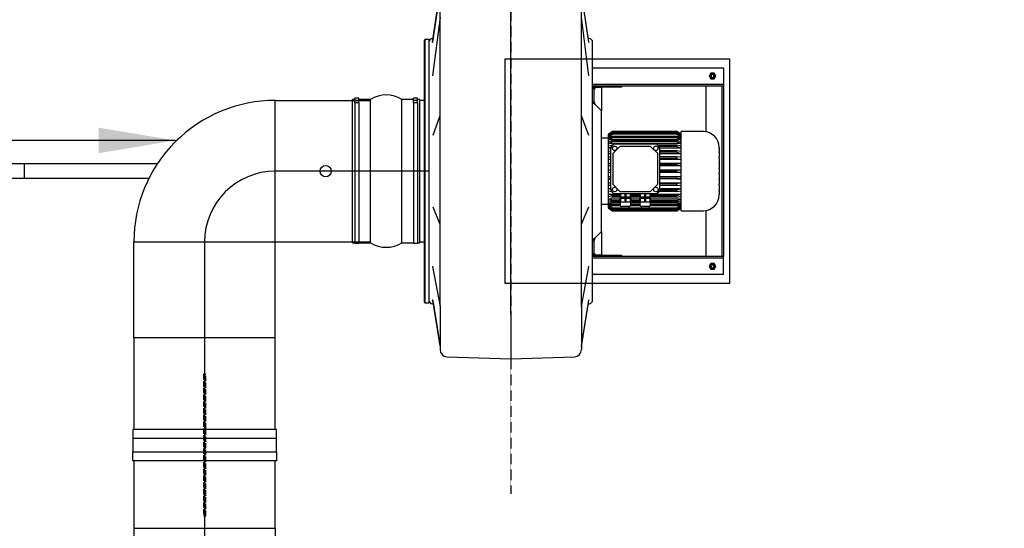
# Model space of a CAD drawing. Header units: metres. Extents: x -270273 to 328371, y -146885 to 591473.
# Tile 337 of 473: x 17587 to 19781, y 434337 to 435469. Entities that reach past the tile are written whole.
import ezdxf
from ezdxf import colors
from ezdxf.entities.mleader import LeaderData, LeaderLine
from ezdxf.math import Vec2, Vec3

# ---------------------------------------------------------------- set-up
doc = ezdxf.new("R2010")
doc.units = ezdxf.units.M
doc.linetypes.add('ACAD_ISO02W100', pattern=[15, 12, -3])
doc.linetypes.add('STIPPELFIJN', pattern=[0.375, 0.25, -0.125])
doc.layers.get('0').update_dxf_attribs({"color": 151})
for name, color, linetype in [('B-XX-GR-KRUIDEN-G', 98, 'Continuous'), ('Iv-Hatch', 253, 'Continuous'), ('Iv-Lines 018', 1, 'Continuous'), ('Iv-status-nieuw', 170, 'Continuous'), ('Iv-Text 025', 3, 'Continuous'), ('Iv-Text 025 @ 100', 3, 'Continuous'), ('Rahmen', 7, 'Continuous')]:
    doc.layers.add(name, color=color, linetype=linetype)
doc.styles.add('Iv-M 018', font='iv-font.shx', dxfattribs={"height": 1.8})
doc.styles.get("Standard").update_dxf_attribs({"font": 'iv-font.shx'})

# ---------------------------------------------------------------- blocks, each defined once
blk = doc.blocks.new('_Dot')
at = {"color": 0, "linetype": 'ByBlock', "lineweight": -2}
blk.add_line((-0.5, 0), (-1, 0), dxfattribs=at)
at = {"color": 0, "linetype": 'ByBlock', "const_width": 0.5}
blk.add_lwpolyline([(-0.25, 0, 1), (0.25, 0, 1)], format="xyb", close=True, dxfattribs=at)
blk = doc.blocks.new('Ventilator 1')
for p, q in [((-436.5, -956.1), (-436.5, -664.1)), ((-436.5, -664.1), (-434.5, -664.1)), ((-434.5, -664.1), (-404.5, -664.1)), ((-404.5, -664.1), (-400.5, -664.1)), ((-400.5, -956.1), (-400.5, -664.1)), ((-400.5, -664.1), (-398.5, -664.1)), ((-398.5, -664.1), (-396.5, -664.1)), ((-396.5, -891.9), (-396.5, -664.1)), ((-396.5, -664.1), (-16.5, -664.1)), ((-396.5, -666.1), (-396.5, -664.1)), ((-396.5, -668.1), (-16.5, -668.1)), ((-259, -674.1), (-259.3, -674.1)), ((-258.8, -674.1), (-259, -674.1)), ((-258.8, -674.1), (-256.3, -674.1)), ((-255.6, -674.1), (-256.3, -674.1)), ((-255.6, -674.1), (-250.5, -674.1)), ((-248.7, -674.1), (-250.5, -674.1)), ((-248.7, -674.1), (-238.2, -674.1)), ((-235.7, -674.1), (-238.2, -674.1)), ((-235.7, -674.1), (-225.9, -674.1)), ((-224.1, -674.1), (-225.9, -674.1)), ((-224.1, -674.1), (-213.5, -674.1)), ((-211.8, -674.1), (-213.5, -674.1)), ((-211.8, -674.1), (-201.2, -674.1)), ((-199.5, -674.1), (-201.2, -674.1)), ((-199.5, -674.1), (-188.9, -674.1)), ((-187.1, -674.1), (-188.9, -674.1)), ((-187.1, -674.1), (-177.3, -674.1)), ((-174.8, -674.1), (-177.3, -674.1)), ((-174.8, -674.1), (-164.3, -674.1)), ((-162.5, -674.1), (-164.3, -674.1)), ((-162.5, -674.1), (-157.4, -674.1)), ((-156.7, -674.1), (-157.4, -674.1)), ((-156.7, -674.1), (-154.2, -674.1)), ((-154, -674.1), (-154.2, -674.1)), ((-154, -674.1), (-153.7, -674.1)), ((-14.5, -664.1), (-16.5, -664.1)), ((-16.5, -664.1), (-16.5, -891.9)), ((-16.5, -664.1), (-16.5, -666.1)), ((-12.5, -664.1), (-14.5, -664.1)), ((-8.5, -664.1), (-12.5, -664.1)), ((-12.5, -664.1), (-12.5, -956.1)), ((21.5, -664.1), (-8.5, -664.1)), ((23.5, -664.1), (21.5, -664.1)), ((23.5, -664.1), (23.5, -956.1)), ((-418.5, -681.6), (-425, -685.3)), ((-425, -685.3), (-425, -692.8)), ((-425, -692.8), (-418.5, -696.6)), ((-412, -685.3), (-418.5, -681.6)), ((-418.5, -696.6), (-412, -692.8)), ((-412, -692.8), (-412, -685.3)), ((5.5, -681.6), (-1, -685.3)), ((-1, -685.3), (-1, -692.8)), ((-1, -692.8), (5.5, -696.6)), ((12, -685.3), (5.5, -681.6)), ((5.5, -696.6), (12, -692.8)), ((12, -692.8), (12, -685.3)), ((-396.5, -704.1), (-294.1, -704.1)), ((-294.5, -709.3), (-294.5, -759.1)), ((-118.9, -704.1), (-16.5, -704.1)), ((-118.5, -759.1), (-118.5, -709.3)), ((-118.5, -759.1), (-294.5, -759.1)), ((-294.5, -768.2), (-289.2, -759.1)), ((-289.2, -759.1), (-294.5, -768.2)), ((-288.4, -759.1), (-293.5, -768.2)), ((-292.8, -768.2), (-287.4, -759.1)), ((-285.1, -759.1), (-289.8, -768.2)), ((-289.2, -759.1), (-289.2, -760.5)), ((-288.6, -768.2), (-283.2, -759.1)), ((-287.4, -759.1), (-287.4, -763.6)), ((-279.5, -759.1), (-283.6, -768.2)), ((-283.2, -759.1), (-283.2, -767.5)), ((-281.8, -768.2), (-276.7, -759.1)), ((-276.7, -759.1), (-276.7, -921)), ((-271.6, -759.1), (-275, -768.2)), ((-272.8, -768.2), (-268.1, -759.1)), ((-268.1, -759.1), (-268.1, -921)), ((-261.8, -759.1), (-264.4, -768.2)), ((-261.7, -768.2), (-257.5, -759.1)), ((-257.5, -759.1), (-257.5, -806.3)), ((-250.2, -759.1), (-252, -768.2)), ((-249, -768.2), (-245.4, -759.1)), ((-245.4, -759.1), (-245.4, -806.1)), ((-237.4, -759.1), (-238.2, -768.2)), ((-234.9, -768.2), (-232.2, -759.1)), ((-232.2, -759.1), (-232.2, -806.1)), ((-223.6, -759.1), (-223.5, -768.2)), ((-223.6, -806.1), (-223.6, -759.1)), ((-220, -768.2), (-218.1, -759.1)), ((-218.1, -759.1), (-218.1, -806.1)), ((-209.3, -759.1), (-208.3, -768.2)), ((-209.3, -806.1), (-209.3, -759.1)), ((-204.7, -768.2), (-203.7, -759.1)), ((-203.7, -759.1), (-203.7, -806.1)), ((-194.9, -759.1), (-193, -768.2)), ((-194.9, -806.1), (-194.9, -759.1)), ((-189.5, -768.2), (-189.4, -759.1)), ((-189.4, -759.1), (-189.4, -806.1)), ((-180.8, -759.1), (-178.1, -768.2)), ((-180.8, -806.1), (-180.8, -759.1)), ((-174.8, -768.2), (-175.6, -759.1)), ((-167.6, -759.1), (-164, -768.2)), ((-167.6, -806.1), (-167.6, -759.1)), ((-161, -768.2), (-162.8, -759.1)), ((-155.5, -827.1), (-155.5, -759.1)), ((-155.5, -759.1), (-151.3, -768.2)), ((-148.6, -768.2), (-151.2, -759.1)), ((-145, -827.1), (-145, -759.1)), ((-145, -759.1), (-140.2, -768.2)), ((-138, -768.2), (-141.4, -759.1)), ((-136.3, -827.1), (-136.3, -759.1)), ((-136.3, -759.1), (-131.2, -768.2)), ((-129.4, -768.2), (-133.5, -759.1)), ((-129.8, -767.5), (-129.8, -759.1)), ((-129.8, -759.1), (-124.4, -768.2)), ((-123.2, -768.2), (-127.9, -759.1)), ((-125.6, -763.6), (-125.6, -759.1)), ((-125.6, -759.1), (-120.2, -768.2)), ((-119.6, -768.2), (-124.6, -759.1)), ((-123.8, -760.5), (-123.8, -759.1)), ((-123.8, -759.1), (-118.5, -768.2)), ((-118.5, -768.2), (-123.8, -759.1)), ((-294.5, -768.2), (-294.5, -911.9)), ((-294.5, -768.2), (-294.5, -768.2)), ((-294.5, -768.2), (-294.5, -911.9)), ((-293.5, -768.2), (-293.5, -911.9)), ((-292.8, -768.2), (-293.5, -768.2)), ((-292.8, -768.2), (-292.8, -911.9)), ((-289.8, -768.2), (-289.8, -911.9)), ((-288.6, -768.2), (-289.8, -768.2)), ((-288.6, -768.2), (-288.6, -911.9)), ((-283.6, -768.2), (-283.6, -911.9)), ((-281.8, -768.2), (-283.6, -768.2)), ((-281.8, -768.2), (-281.8, -911.9)), ((-275, -768.2), (-275, -911.9)), ((-272.8, -768.2), (-275, -768.2)), ((-272.8, -768.2), (-272.8, -911.9)), ((-264.4, -768.2), (-264.4, -810.6)), ((-261.7, -768.2), (-264.4, -768.2)), ((-261.7, -768.2), (-261.7, -808)), ((-252, -768.2), (-252, -806.1)), ((-249, -768.2), (-252, -768.2)), ((-249, -768.2), (-249, -806.1)), ((-238.2, -768.2), (-238.2, -806.1)), ((-234.9, -768.2), (-238.2, -768.2)), ((-234.9, -768.2), (-234.9, -806.1)), ((-223.5, -768.2), (-223.5, -806.1)), ((-220, -768.2), (-223.5, -768.2)), ((-220, -768.2), (-220, -806.1)), ((-208.3, -768.2), (-208.3, -806.1)), ((-204.7, -768.2), (-208.3, -768.2)), ((-204.7, -768.2), (-204.7, -806.1)), ((-193, -768.2), (-193, -806.1)), ((-189.5, -768.2), (-193, -768.2)), ((-189.5, -768.2), (-189.5, -806.1)), ((-178.1, -768.2), (-178.1, -806.1)), ((-174.8, -768.2), (-178.1, -768.2)), ((-174.8, -768.2), (-174.8, -806.1)), ((-164, -768.2), (-164, -806.7)), ((-161, -768.2), (-164, -768.2)), ((-161, -768.2), (-161, -808.2)), ((-151.3, -768.2), (-151.3, -827.1)), ((-148.6, -768.2), (-151.3, -768.2)), ((-148.6, -768.2), (-148.6, -827.1)), ((-140.2, -768.2), (-140.2, -827.1)), ((-138, -768.2), (-140.2, -768.2)), ((-138, -768.2), (-138, -827.1)), ((-131.2, -768.2), (-131.2, -827.2)), ((-129.4, -768.2), (-131.2, -768.2)), ((-129.4, -768.2), (-129.4, -828.1)), ((-124.4, -768.2), (-124.4, -911.9)), ((-123.2, -768.2), (-124.4, -768.2)), ((-123.2, -768.2), (-123.2, -911.9)), ((-120.2, -768.2), (-120.2, -911.9)), ((-119.6, -768.2), (-120.2, -768.2)), ((-119.6, -768.2), (-119.6, -911.9)), ((-118.5, -768.2), (-118.5, -911.9)), ((-118.5, -768.2), (-118.5, -768.2)), ((-118.5, -911.9), (-118.5, -768.2)), ((-245.8, -811.1), (-261.5, -826.8)), ((-167.5, -806.1), (-255.5, -806.1)), ((-177.2, -811.1), (-245.8, -811.1)), ((-161.5, -826.8), (-177.2, -811.1)), ((-266.5, -817.1), (-266.5, -905.1)), ((-261.5, -826.8), (-261.5, -895.4)), ((-161.5, -895.4), (-161.5, -826.8)), ((-156.5, -905.1), (-156.5, -817.1)), ((-156.5, -827.1), (-149.3, -827.1)), ((-149.3, -827.9), (-156.5, -827.9)), ((-149.3, -827.9), (-149.3, -827.1)), ((-145.6, -827.1), (-149.3, -827.1)), ((-149.3, -833.1), (-149.3, -827.9)), ((-149.3, -838.3), (-149.3, -833.1)), ((-145.6, -827.9), (-145.6, -827.1)), ((-145.6, -827.1), (-138.4, -827.1)), ((-138.4, -827.9), (-145.6, -827.9)), ((-145.6, -827.9), (-145.6, -833.1)), ((-145.6, -833.1), (-145.6, -838.3)), ((-138.4, -827.9), (-138.4, -827.1)), ((-132.3, -827.1), (-138.4, -827.1)), ((-138.4, -833.1), (-138.4, -827.9)), ((-138.4, -838.3), (-138.4, -833.1)), ((-127.5, -831.9), (-127.5, -846.3)), ((-156.5, -838.3), (-149.3, -838.3)), ((-149.3, -839.9), (-156.5, -839.9)), ((-156.5, -850.3), (-149.3, -850.3)), ((-149.3, -851.1), (-156.5, -851.1)), ((-155.5, -871.1), (-155.5, -851.1)), ((-151.3, -851.1), (-151.3, -871.1)), ((-149.3, -839.9), (-149.3, -838.3)), ((-149.3, -845.1), (-149.3, -839.9)), ((-149.3, -850.3), (-149.3, -845.1)), ((-149.3, -851.1), (-149.3, -850.3)), ((-149.3, -851.1), (-145.6, -851.1)), ((-148.6, -851.1), (-148.6, -871.1)), ((-145.6, -839.9), (-145.6, -838.3)), ((-145.6, -838.3), (-138.4, -838.3)), ((-138.4, -839.9), (-145.6, -839.9)), ((-145.6, -839.9), (-145.6, -845.1)), ((-145.6, -845.1), (-145.6, -850.3)), ((-145.6, -851.1), (-145.6, -850.3)), ((-145.6, -850.3), (-138.4, -850.3)), ((-138.4, -851.1), (-145.6, -851.1)), ((-145, -871.1), (-145, -851.1)), ((-140.2, -851.1), (-140.2, -871.1)), ((-138.4, -839.9), (-138.4, -838.3)), ((-138.4, -845.1), (-138.4, -839.9)), ((-138.4, -850.3), (-138.4, -845.1)), ((-138.4, -851.1), (-138.4, -850.3)), ((-138.4, -851.1), (-132.3, -851.1)), ((-138, -851.1), (-138, -871.1)), ((-136.3, -871.1), (-136.3, -851.1)), ((-131.2, -851), (-131.2, -871.2)), ((-129.4, -850.1), (-129.4, -872.1)), ((-156.5, -871.1), (-149.3, -871.1)), ((-149.3, -871.9), (-156.5, -871.9)), ((-149.3, -871.9), (-149.3, -871.1)), ((-145.6, -871.1), (-149.3, -871.1)), ((-149.3, -877.1), (-149.3, -871.9)), ((-149.3, -882.3), (-149.3, -877.1)), ((-145.6, -871.9), (-145.6, -871.1)), ((-145.6, -871.1), (-138.4, -871.1)), ((-138.4, -871.9), (-145.6, -871.9)), ((-145.6, -871.9), (-145.6, -877.1)), ((-145.6, -877.1), (-145.6, -882.3)), ((-138.4, -871.9), (-138.4, -871.1)), ((-132.3, -871.1), (-138.4, -871.1)), ((-138.4, -877.1), (-138.4, -871.9)), ((-138.4, -882.3), (-138.4, -877.1)), ((-127.5, -875.9), (-127.5, -890.3)), ((-396.5, -891.9), (-393.5, -891.9)), ((-396.5, -950.1), (-396.5, -891.9)), ((-393.5, -891.9), (-393.5, -950.1)), ((-261.5, -895.4), (-245.8, -911.1)), ((-177.2, -911.1), (-161.5, -895.4)), ((-156.5, -882.3), (-149.3, -882.3)), ((-149.3, -883.9), (-156.5, -883.9)), ((-156.5, -894.3), (-149.3, -894.3)), ((-149.3, -895.1), (-156.5, -895.1)), ((-155.5, -921), (-155.5, -895.1)), ((-151.3, -895.1), (-151.3, -911.9)), ((-149.3, -883.9), (-149.3, -882.3)), ((-149.3, -889.1), (-149.3, -883.9)), ((-149.3, -894.3), (-149.3, -889.1)), ((-149.3, -895.1), (-149.3, -894.3)), ((-149.3, -895.1), (-145.6, -895.1)), ((-148.6, -895.1), (-148.6, -911.9)), ((-145.6, -883.9), (-145.6, -882.3)), ((-145.6, -882.3), (-138.4, -882.3)), ((-138.4, -883.9), (-145.6, -883.9)), ((-145.6, -883.9), (-145.6, -889.1)), ((-145.6, -889.1), (-145.6, -894.3)), ((-145.6, -895.1), (-145.6, -894.3)), ((-145.6, -894.3), (-138.4, -894.3)), ((-138.4, -895.1), (-145.6, -895.1)), ((-145, -921), (-145, -895.1)), ((-140.2, -895.1), (-140.2, -911.9)), ((-138.4, -883.9), (-138.4, -882.3)), ((-138.4, -889.1), (-138.4, -883.9)), ((-138.4, -894.3), (-138.4, -889.1)), ((-138.4, -895.1), (-138.4, -894.3)), ((-138.4, -895.1), (-132.3, -895.1)), ((-138, -895.1), (-138, -911.9)), ((-136.3, -921), (-136.3, -895.1)), ((-131.2, -895), (-131.2, -911.9)), ((-129.4, -894.1), (-129.4, -911.9)), ((-19.5, -891.9), (-16.5, -891.9)), ((-19.5, -950.1), (-19.5, -891.9)), ((-16.5, -891.9), (-16.5, -950.1)), ((-289.2, -921), (-294.5, -911.9)), ((-294.5, -911.9), (-294.5, -911.9)), ((-294.5, -911.9), (-289.2, -921)), ((-293.5, -911.9), (-288.4, -921)), ((-293.5, -911.9), (-292.8, -911.9)), ((-287.4, -921), (-292.8, -911.9)), ((-289.8, -911.9), (-285.1, -921)), ((-289.8, -911.9), (-288.6, -911.9)), ((-289.2, -919.6), (-289.2, -921)), ((-288.4, -921), (-289.2, -921)), ((-289.2, -921), (-289.2, -921)), ((-283.2, -921), (-288.6, -911.9)), ((-287.4, -921), (-288.4, -921)), ((-287.4, -916.5), (-287.4, -921)), ((-285.1, -921), (-287.4, -921)), ((-283.2, -921), (-285.1, -921)), ((-283.6, -911.9), (-279.5, -921)), ((-283.6, -911.9), (-281.8, -911.9)), ((-283.2, -912.7), (-283.2, -921)), ((-279.5, -921), (-283.2, -921)), ((-276.7, -921), (-281.8, -911.9)), ((-280, -921), (-280, -936.1)), ((-276.7, -921), (-279.5, -921)), ((-271.6, -921), (-276.7, -921)), ((-275, -911.9), (-271.6, -921)), ((-275, -911.9), (-272.8, -911.9)), ((-268.1, -921), (-272.8, -911.9)), ((-268.1, -921), (-271.6, -921)), ((-261.8, -921), (-268.1, -921)), ((-264.4, -911.6), (-264.4, -911.9)), ((-264.4, -911.9), (-261.8, -921)), ((-264.4, -911.9), (-264.1, -911.9)), ((-257.5, -921), (-261.8, -921)), ((-257.5, -921), (-260.4, -914.8)), ((-257.5, -915.9), (-257.5, -921)), ((-250.2, -921), (-257.5, -921)), ((-255.5, -916.1), (-167.5, -916.1)), ((-251.2, -916.1), (-250.2, -921)), ((-245.4, -921), (-250.2, -921)), ((-245.4, -921), (-247.3, -916.1)), ((-245.8, -911.1), (-177.2, -911.1)), ((-245.4, -916.1), (-245.4, -921)), ((-237.4, -921), (-245.4, -921)), ((-237.9, -916.1), (-237.4, -921)), ((-232.2, -921), (-237.4, -921)), ((-232.2, -921), (-233.7, -916.1)), ((-232.2, -916.1), (-232.2, -921)), ((-223.6, -921), (-232.2, -921)), ((-223.6, -921), (-223.6, -916.1)), ((-223.6, -916.1), (-223.6, -921)), ((-218.1, -921), (-223.6, -921)), ((-218.1, -921), (-219.2, -916.1)), ((-218.1, -916.1), (-218.1, -921)), ((-209.3, -921), (-218.1, -921)), ((-209.3, -921), (-209.3, -916.1)), ((-208.7, -916.1), (-209.3, -921)), ((-203.7, -921), (-209.3, -921)), ((-203.7, -921), (-204.3, -916.1)), ((-203.7, -916.1), (-203.7, -921)), ((-194.9, -921), (-203.7, -921)), ((-194.9, -921), (-194.9, -916.1)), ((-193.8, -916.1), (-194.9, -921)), ((-189.4, -921), (-194.9, -921)), ((-189.4, -921), (-189.5, -916.1)), ((-189.4, -916.1), (-189.4, -921)), ((-180.8, -921), (-189.4, -921)), ((-180.8, -921), (-180.8, -916.1)), ((-179.3, -916.1), (-180.8, -921)), ((-175.6, -921), (-180.8, -921)), ((-175.6, -921), (-175.2, -916.1)), ((-167.6, -921), (-175.6, -921)), ((-165.5, -915.7), (-167.6, -921)), ((-167.6, -921), (-167.6, -916.1)), ((-162.8, -921), (-167.6, -921)), ((-162.8, -921), (-161.4, -914)), ((-155.5, -921), (-162.8, -921)), ((-151.3, -911.9), (-155.5, -921)), ((-151.2, -921), (-155.5, -921)), ((-151.3, -911.9), (-148.6, -911.9)), ((-151.2, -921), (-148.6, -911.9)), ((-145, -921), (-151.2, -921)), ((-140.2, -911.9), (-145, -921)), ((-141.4, -921), (-145, -921)), ((-141.4, -921), (-138, -911.9)), ((-136.3, -921), (-141.4, -921)), ((-140.2, -911.9), (-138, -911.9)), ((-131.2, -911.9), (-136.3, -921)), ((-133.5, -921), (-136.3, -921)), ((-133.5, -921), (-129.4, -911.9)), ((-129.8, -921), (-133.5, -921)), ((-133, -936.1), (-133, -921)), ((-131.2, -911.9), (-129.4, -911.9)), ((-124.4, -911.9), (-129.8, -921)), ((-129.8, -921), (-129.8, -912.7)), ((-127.9, -921), (-129.8, -921)), ((-127.9, -921), (-123.2, -911.9)), ((-125.6, -921), (-127.9, -921)), ((-120.2, -911.9), (-125.6, -921)), ((-125.6, -921), (-125.6, -916.5)), ((-124.6, -921), (-125.6, -921)), ((-124.6, -921), (-119.6, -911.9)), ((-123.8, -921), (-124.6, -921)), ((-124.4, -911.9), (-123.2, -911.9)), ((-118.5, -911.9), (-123.8, -921)), ((-123.8, -921), (-118.5, -911.9)), ((-123.8, -921), (-123.8, -919.6)), ((-123.8, -921), (-123.8, -921)), ((-120.2, -911.9), (-119.6, -911.9)), ((-118.5, -911.9), (-118.5, -911.9)), ((-393.5, -936.1), (-340.7, -936.1)), ((-393.5, -950.1), (-393.5, -936.1)), ((-340.7, -936.1), (-354.7, -950.1)), ((-72.3, -936.1), (-340.7, -936.1)), ((-58.3, -950.1), (-72.3, -936.1)), ((-72.3, -936.1), (-19.5, -936.1)), ((-19.5, -936.1), (-19.5, -950.1)), ((-494.5, -964.5), (-606.6, -981.1)), ((-493.9, -964.5), (-604.9, -981.1)), ((-418.5, -964.4), (-549.6, -981.1)), ((-501.5, -964.1), (-501.5, -965.5)), ((-369.6, -956.1), (-493.5, -956.1)), ((-396.5, -956.1), (-396.5, -950.1)), ((-396.5, -950.1), (-395, -950.1)), ((-395, -950.1), (-393.5, -950.1)), ((-390.5, -950.1), (-393.5, -950.1)), ((-390.5, -953.1), (-390.5, -950.1)), ((-390.5, -953.1), (-361.8, -953.1)), ((-390.5, -954.6), (-390.5, -953.1)), ((-390.5, -956.1), (-390.5, -954.6)), ((-361.8, -956.1), (-369.6, -956.1)), ((-361.8, -953.1), (-361.8, -956.1)), ((-357.6, -956.1), (-361.8, -956.1)), ((-55.4, -956.1), (-357.6, -956.1)), ((-286, -964.6), (-329.6, -980.8)), ((-88.7, -980.8), (-126.9, -964.7)), ((-51.2, -956.1), (-55.4, -956.1)), ((-51.2, -953.1), (-22.5, -953.1)), ((-51.2, -953.1), (-51.2, -956.1)), ((-43.4, -956.1), (-51.2, -956.1)), ((80.5, -956.1), (-43.4, -956.1)), ((-22.5, -953.1), (-22.5, -950.1)), ((-19.5, -950.1), (-22.5, -950.1)), ((-22.5, -954.6), (-22.5, -953.1)), ((-22.5, -956.1), (-22.5, -954.6)), ((-18, -950.1), (-19.5, -950.1)), ((-16.5, -950.1), (-18, -950.1)), ((-16.5, -950.1), (-16.5, -956.1)), ((95.1, -981), (5.5, -964.5)), ((182.4, -981), (80.8, -964.5)), ((184.2, -981), (81.6, -964.5)), ((88.5, -965.7), (88.5, -964.1)), ((93, -981.1), (-570.4, -981.1)), ((93, -981.1), (190.7, -981.1)), ((211.5, -1138.6), (206.5, -996.5)), ((111.6, -1138.6), (-595.7, -1138.6)), ((111.6, -1138.6), (211.5, -1138.6)), ((206.5, -1280.7), (211.5, -1138.6)), ((-606.6, -1296.1), (-494.5, -1312.7)), ((-493.9, -1312.7), (-604.9, -1296.1)), ((93, -1296.1), (-570.4, -1296.1)), ((-549.6, -1296.1), (-418.5, -1312.8)), ((-501.5, -1311.7), (-501.5, -1313.1)), ((-329.6, -1296.3), (-286, -1312.6)), ((-126.9, -1312.5), (-88.7, -1296.4)), ((5.5, -1312.7), (95.1, -1296.2)), ((182.4, -1296.1), (80.8, -1312.6)), ((81.6, -1312.6), (184.2, -1296.1)), ((88.5, -1313.1), (88.5, -1311.5)), ((93, -1296.1), (190.7, -1296.1)), ((-499.5, -1321.1), (86.5, -1321.1)), ((-499.5, -1321.1), (-499.5, -1330.1)), ((-499.5, -1330.1), (86.5, -1330.1)), ((-499.5, -1330.1), (-498.5, -1331.1)), ((85.5, -1331.1), (-498.5, -1331.1)), ((-364, -1331.1), (-364, -1341.1)), ((-49, -1341.1), (-49, -1331.1)), ((85.5, -1331.1), (86.5, -1330.1)), ((86.5, -1330.1), (86.5, -1321.1)), ((-363.5, -1346.1), (-368.7, -1346.1)), ((-368.7, -1346.1), (-368.7, -1355.1)), ((-363.5, -1355.1), (-368.7, -1355.1)), ((-47, -1341.1), (-366, -1341.1)), ((-366, -1341.1), (-366, -1346.1)), ((-366, -1355.1), (-366, -1381.1)), ((-358.6, -1346.1), (-363.5, -1346.1)), ((-363.5, -1346.1), (-363.5, -1355.1)), ((-358.6, -1355.1), (-363.5, -1355.1)), ((-358.6, -1346.1), (-46, -1346.1)), ((-358.6, -1346.1), (-358.6, -1355.1)), ((-358.6, -1355.1), (-46, -1355.1)), ((-47, -1346.1), (-47, -1341.1)), ((-47, -1381.1), (-47, -1355.1)), ((-46, -1355.1), (-46, -1346.1)), ((-47, -1381.1), (-366, -1381.1)), ((-47, -1451.1), (-366, -1451.1)), ((-366, -1451.1), (-366, -1477.1)), ((-47, -1477.1), (-47, -1451.1)), ((-363.5, -1477.1), (-368.7, -1477.1)), ((-368.7, -1477.1), (-368.7, -1486.1)), ((-363.5, -1486.1), (-368.7, -1486.1)), ((-366, -1486.1), (-366, -1491.1)), ((-47, -1491.1), (-366, -1491.1)), ((-358.6, -1477.1), (-363.5, -1477.1)), ((-363.5, -1477.1), (-363.5, -1486.1)), ((-358.6, -1486.1), (-363.5, -1486.1)), ((-358.6, -1477.1), (-46, -1477.1)), ((-358.6, -1477.1), (-358.6, -1486.1)), ((-358.6, -1486.1), (-46, -1486.1)), ((-47, -1491.1), (-47, -1486.1)), ((-46, -1486.1), (-46, -1477.1))]:
    blk.add_line(p, q)
for centre, radius in [((-418.5, -689.1), 5.75), ((-418.5, -689.1), 4), ((5.5, -689.1), 5.75), ((5.5, -689.1), 4), ((-257.3, -815.3), 5), ((-165.7, -815.3), 5), ((-257.3, -906.9), 5), ((-165.7, -906.9), 5)]:
    blk.add_circle(centre, radius)
for centre, radius, start, end in [((-259.3, -709.3), 35.2, 90, 180), ((-153.7, -709.3), 35.2, 0, 90), ((-418.5, -689.1), 3.23, 255, 195), ((5.5, -689.1), 3.23, 255, 195), ((-255.5, -817.1), 11, 90, 180), ((-167.5, -817.1), 11, 0, 90), ((-132.3, -831.9), 4.8, 0, 90), ((-132.3, -846.3), 4.8, 270, 0), ((-132.3, -875.9), 4.8, 0, 90), ((-132.3, -890.3), 4.8, 270, 360), ((-255.5, -905.1), 11, 180, 270), ((-167.5, -905.1), 11, 270, 360), ((-493.5, -964.1), 8, 90, 180), ((-390.5, -950.1), 6, 180, 270), ((-390.5, -950.1), 3, 180, 270), ((-361.9, -944.9), 8.19, 271.121, 296.8021), ((-362.2, -950.8), 5.3, 274.5757, 318.3003), ((-382.5, -930.5), 34, 315.5529, 324.8558), ((-371, -926.9), 28.4, 296.8065, 305.1388), ((-30.5, -930.5), 34, 215.1442, 224.4471), ((-42, -926.9), 28.4, 234.8612, 243.1935), ((-51.1, -944.9), 8.19, 243.1979, 268.879), ((-50.8, -950.8), 5.3, 221.6997, 265.4243), ((-22.5, -950.1), 3, 270, 0), ((-22.5, -950.1), 6, 270, 0), ((4.8, -967.5), 3.08, 78.4495, 83.9014), ((80.5, -964.1), 8, 0, 90), ((190.7, -997), 15.9, 1.8712, 89.9778), ((190.7, -1280.2), 15.9, 270.0222, 358.1288), ((-493.5, -1313.1), 8, 180, 270), ((4.8, -1309.6), 3.08, 276.0986, 281.5505), ((80.5, -1313.1), 8, 270, 0), ((-309.8, -1416.1), 66.3, 148.1092, 211.8908), ((-103.3, -1416.1), 66.3, 328.1092, 31.8908)]:
    blk.add_arc(centre, radius, start, end)
for centre, major_axis, start_param, end_param in [((-105.2, -977.1), (-16.8, 3.9), 3.34485, 3.361572), ((-105.2, -1300.1), (-16.8, -3.9), -3.361572, -3.34485)]:
    blk.add_ellipse(centre, major_axis=major_axis, ratio=0.038451, start_param=start_param, end_param=end_param)
for points, knots in [([(-492.9, -963.6), (-492.9, -963.6), (-492.9, -963.7), (-493.1, -963.9), (-493.8, -964.3), (-494.5, -964.6), (-494.9, -964.5), (-494.9, -964.5)], [0.4366235, 0.4366235, 0.4366235, 0.4366235, 0.5233652, 0.6510126, 0.7964336, 0.9840275, 1, 1, 1, 1]), ([(-418.6, -964.4), (-418.5, -964.4), (-418.4, -964.4), (-418.5, -964.4), (-418.5, -964.4)], [0.6569115, 0.6569115, 0.6569115, 0.6569115, 0.9483075, 1, 1, 1, 1]), ([(81.6, -964.5), (81.6, -964.5), (81.2, -964.5), (80.6, -964.2), (80.1, -963.9), (79.9, -963.7), (79.9, -963.6), (79.9, -963.6)], [0, 0, 0, 0, 0.0210532, 0.1962323, 0.3388118, 0.4609834, 0.5433406, 0.5433406, 0.5433406, 0.5433406]), ([(-494.6, -1312.7), (-494.5, -1312.7), (-494, -1312.8), (-493.4, -1313.1), (-493, -1313.4), (-492.9, -1313.6), (-492.9, -1313.6), (-492.9, -1313.6)], [0, 0, 0, 0, 0.0715316, 0.2344407, 0.3683268, 0.4883378, 0.5390833, 0.5390833, 0.5390833, 0.5390833]), ([(79.9, -1313.5), (79.9, -1313.5), (79.9, -1313.5), (80, -1313.4), (80.4, -1313.1), (81, -1312.7), (81.5, -1312.7), (81.6, -1312.7)], [0.4564182, 0.4564182, 0.4564182, 0.4564182, 0.4792061, 0.6121656, 0.7520646, 0.9285011, 1, 1, 1, 1])]:
    blk.add_open_spline(points, degree=3, knots=knots)
blk = doc.blocks.new('Knie90 PE100 32mm')
for p, q in [((61300.1, -9357.5), (61330, -9357.5)), ((61300.1, -9389.5), (61300.1, -9357.5)), ((61330, -9389.5), (61330, -9357.5)), ((61300.1, -9389.5), (61330, -9389.5)), ((61330.1, -9389.6), (61362.1, -9389.6)), ((61330.1, -9419.5), (61330.1, -9389.6)), ((61362.1, -9419.5), (61362.1, -9389.6)), ((61330.1, -9419.5), (61362.1, -9419.5))]:
    blk.add_line(p, q)
for radius, start, end in [(32.1, 0, 90), (0.1, 359.9996, 90.0002)]:
    blk.add_arc((61330, -9389.6), radius, start, end)
blk = doc.blocks.new('Terugslagklep HDPE315mm')
for points in [[(11242.9, 92032.1), (11222.9, 92032.1), (11222.9, 92352.1), (11242.9, 92352.1)], [(11272.9, 92032.1), (11292.9, 92032.1), (11292.9, 92352.1), (11272.9, 92352.1)]]:
    blk.add_lwpolyline(points)
blk.add_lwpolyline([(11272.9, 92352.1), (11242.9, 92352.1), (11242.9, 92032.1), (11272.9, 92032.1)], close=True)
at = {"linetype": 'ACAD_ISO02W100'}
blk.add_lwpolyline([(11100.4, 92189.6), (11415.4, 92189.6), (11415.4, 92194.6), (11100.4, 92194.6)], close=True, dxfattribs=at)
blk = doc.blocks.new('Voorlaskraag DN300 SDR33')
for p, q in [((19015.4, -8757.2), (19015.4, -8641.2)), ((19330.4, -8757.2), (19330.4, -8641.2)), ((19015.4, -8757.2), (19330.4, -8757.2))]:
    blk.add_line(p, q)
blk.add_lwpolyline([(19357.9, -8621.2), (18987.9, -8621.2), (18987.9, -8641.2), (19357.9, -8641.2)], close=True)
blk = doc.blocks.new('PE Bocht 90 315mm SDR17')
for p, q in [((-9620.8, 109603.2), (-9620.8, 109288.2)), ((-9620.8, 109603.2), (-9408.4, 109603.2)), ((-9408.4, 109603.2), (-9408.4, 109288.2)), ((-9620.8, 109288.2), (-9408.4, 109288.2)), ((-9408.3, 109288.1), (-9408.3, 109075.7)), ((-9408.3, 109288.1), (-9093.3, 109288.1)), ((-9093.3, 109288.1), (-9093.3, 109075.7)), ((-9408.3, 109075.7), (-9093.3, 109075.7))]:
    blk.add_line(p, q)
for radius, start, end in [(315.1, 360, 90), (0.1, 359.9965, 89.9983)]:
    blk.add_arc((-9408.4, 109288.1), radius, start, end)
blk = doc.blocks.new('*U461')
for points in [[(-7.429, 0), (0, 0)], [(0, 0), (2.324, 0)]]:
    blk.add_lwpolyline(points)
blk.add_circle((4.31, 0), 1.986)
blk.add_solid([(-5.72, -0.285), (-7.429, 0), (-5.72, 0.285)])
at = {"style": 'Iv-M 018'}
blk.add_attdef('NUMMER', (3.146, -0.835), '', height=1.8, dxfattribs=at)
blk = doc.blocks.new('*U872')
at = {"layer": 'Iv-Text 025 @ 100'}
ref = blk.add_blockref('*U461', (17190.5, 435200.1), dxfattribs=dict(at, xscale=-100, yscale=100, zscale=100))
ref.add_attrib('NUMMER', '06', (16593, 435116.6), dxfattribs={"layer": '0', "height": 180, "style": 'Iv-M 018'})

msp = doc.modelspace()

# ---------------------------------------------------------------- hatches: boundary and pattern name
at = {"layer": 'B-XX-GR-KRUIDEN-G'}
h = msp.add_hatch(dxfattribs=at)
h.set_pattern_fill('SWAMP', color=256, scale=200, angle=-97.4574917, style=0)
h.set_pattern_definition([(0.0124, (-169787, 422764.2), (2539.05, 4399.95), [635, -4445]), (90.0124, (-169469.6, 422764.3), (-2540.95, 4398.85), [317.5, -8481.32]), (90.0124, (-169390.2, 422764.3), (-2540.95, 4398.85), [254, -8544.82]), (90.0124, (-169549, 422764.3), (-2540.95, 4398.85), [254, -8544.82]), (60.0124, (-169311, 422764.3), (-2540.94, 4398.86), [203.2, -4876.8]), (120.0124, (-169628.3, 422764.3), (-5079.99, -1.09), [203.2, -4876.8])])
edge = h.paths.add_edge_path()
edge.add_line((-24533.2578, 391711.8078), (-24489.4542, 419330.4828))
edge.add_arc((-19999.9195, 419323.3623), 4489.5403, 135.1156402, 179.9091282, ccw=False)
edge.add_arc((-19978.8313, 419302.359), 4519.3036, 84.0422844, 135.1156402, ccw=False)
edge.add_line((-19509.7525, 423797.2528), (-3182.4907, 423788.0231))
edge.add_line((-3182.4907, 423788.0231), (-3180.4848, 414507.6596))
edge.add_arc((-2080.4848, 414507.8974), 1100.0001, 180.0123841, 225.012382)
edge.add_arc((-2080.4848, 414507.8973), 1099.9999, 225.012382, 270.0123842)
edge.add_line((-2080.2471, 413407.8974), (12859.7526, 413411.1266))
edge.add_arc((12859.5149, 414511.1266), 1100, -89.9876174, 0.0123836)
edge.add_line((13959.5148, 414511.3643), (13957.5118, 423778.334))
edge.add_line((13957.5118, 423778.334), (25936.3221, 423771.5625))
edge.add_arc((25942.1583, 434405.542), 10633.9811, -90.03144574, -47.10825302)
edge.add_arc((26882.1994, 433393.6451), 9252.8176, -47.10825302, 2.62303732)
edge.add_line((36125.3223, 433817.097), (36133.502, 442586.3717))
edge.add_line((36133.502, 442586.3717), (38806.6134, 442589.569))
edge.add_line((38806.6134, 442589.569), (38811.5317, 419834.921))
edge.add_line((38811.5317, 419834.921), (36129.7807, 413190.6011))
edge.add_line((36129.7807, 413190.6011), (36134.239, 392564.1051))
edge.add_line((36134.239, 392564.1051), (25907.3099, 392561.8946))
edge.add_line((25907.3099, 392561.8946), (8947.759, 392085.1724))
edge.add_line((8947.759, 392085.1724), (-4630.9258, 391198.3811))
edge.add_line((-4630.9258, 391198.3811), (-17313.684, 390611.193))
edge.add_line((-17313.684, 390611.193), (-24450.8478, 391708.6436))
edge.add_line((-24450.8478, 391708.6436), (-24533.2628, 391708.6257))
at = {"layer": 'Iv-Hatch'}
h = msp.add_hatch(color=256, dxfattribs=at)
h.dxf.hatch_style = 1
h.paths.add_polyline_path([(17281.0782, 432063.7857), (22081.0782, 432063.7857), (22081.0782, 437463.7857), (17281.0782, 437463.7857)])
h.paths.add_polyline_path([(21831.0782, 432313.7857), (17531.0782, 432313.7857), (17531.0782, 437213.7857), (21831.0782, 437213.7857)], flags=16)

# ---------------------------------------------------------------- linework, layer by layer
at = {"layer": 'Iv-Lines 018'}
msp.add_lwpolyline([(18668.5782, 435381.7857), (19168.5782, 435381.7857), (19168.5782, 434881.7857), (18668.5782, 434881.7857)], close=True, dxfattribs=at)
at = {"layer": 'Iv-status-nieuw'}
for p, q in [((17893.2124, 435147.743), (17597.0782, 435147.743)), ((17874.6868, 435115.743), (17597.0782, 435115.743)), ((17841.0782, 434761.743), (17841.0782, 434556.6759)), ((18156.0782, 434556.6759), (18156.0782, 434761.743)), ((17841.0782, 434486.6759), (17841.0782, 434336.6759)), ((18156.0782, 434336.6759), (18156.0782, 434486.6759))]:
    msp.add_line(p, q, dxfattribs=at)
at = {"layer": 'Iv-status-nieuw', "linetype": 'STIPPELFIJN'}
msp.add_lwpolyline([(14141.7577, 438185.8043), (18581.0782, 438185.8043, -0.414213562), (18681.0782, 438085.8043), (18681.0782, 434413.743)], format="xyb", dxfattribs=at)
at = {"layer": 'Iv-status-nieuw'}
msp.add_lwpolyline([(18498.5782, 435131.743), (18156.1782, 435131.743, 0.414082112), (17998.5782, 434974.143), (17998.5782, 433273.3857, 0.348745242), (18156.1782, 433115.7857), (21218.7562, 433115.7857, 0.404218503), (21378.5782, 433273.3857), (21378.5782, 435678.1857, 0.414082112), (21220.9782, 435835.7857), (20873.5782, 435835.7857)], format="xyb", dxfattribs=at)
msp.add_circle((18268.5782, 435131.743), 12.5, dxfattribs=at)

# ---------------------------------------------------------------- block references
for name, p, rotation in [('Ventilator 1', (19819.674, 434925.2401), 269.9999999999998), ('PE Bocht 90 315mm SDR17', (127444.3004, 444382.5825), 90), ('Terugslagklep HDPE315mm', (110190.7172, 423263.7742), 90)]:
    msp.add_blockref(name, p, dxfattribs=dict(at, rotation=rotation))
at = {"layer": 'Iv-status-nieuw', "xscale": -1}
msp.add_blockref('Knie90 PE100 32mm', (78897.1343, 444505.2497), dxfattribs=at)
at = {"layer": 'Iv-status-nieuw', "xscale": -1, "rotation": 180}
msp.add_blockref('Voorlaskraag DN300 SDR33', (-1174.3677, 425579.4382), dxfattribs=at)
at = {"layer": 'Iv-Text 025'}
msp.add_blockref('*U872', (0, 0), dxfattribs=at)

# ---------------------------------------------------------------- leaders
at = {"layer": 'Rahmen', "color": 7, "linetype": 'Continuous'}
ml = msp.add_multileader_mtext('Standard', dxfattribs=at)
ml.set_content('\\pxsm0.9;{\\fSolid Edge ISO|b1|i0|c0|p34;VENTILATOR 1 (V42600)}', color=7)
ml.set_leader_properties()
ml.set_arrow_properties(name='DOT')
ml.build(insert=Vec2(0, 0))
ml.multileader.update_dxf_attribs({"leader_type": 0, "dogleg_length": 0, "arrow_head_size": 50})
ctx = ml.context
ctx.base_point, ctx.char_height, ctx.arrow_head_size, ctx.landing_gap_size, ctx.plane_origin = Vec3(153967.9422, 442413.0757), 50, 50, 17.5, Vec3(149169.2122, 441836.9358)
ctx.text_align_type = 1
notes = []
notes.append((ctx, [(0, (0, 0, 0), (0, 0), (1, 0), 1, [])]))
ctx.mtext.insert, ctx.mtext.width, ctx.mtext.alignment = Vec3(154440.2041, 442446.409), 995.555187, 2
ml = msp.add_multileader_mtext('Standard', dxfattribs=at)
ml.set_content('\\pxsm0.9;{\\fSolid Edge ISO|b1|i0|c0|p34;1,5 kW}', color=7)
ml.set_leader_properties()
ml.set_arrow_properties(name='DOT')
ml.build(insert=Vec2(0, 0))
ml.multileader.update_dxf_attribs({"leader_type": 0, "dogleg_length": 0, "arrow_head_size": 50})
ctx = ml.context
ctx.base_point, ctx.char_height, ctx.arrow_head_size, ctx.landing_gap_size, ctx.plane_origin = Vec3(153975.3692, 442274.1316), 50, 50, 17.5, Vec3(150323.6256, 441694.4203)
ctx.text_align_type = 1
notes.append((ctx, [(0, (0, 0, 0), (0, 0), (1, 0), 1, [])]))
ctx.mtext.insert, ctx.mtext.alignment = Vec3(154114.2977, 442303.8935), 2
ml = msp.add_multileader_mtext('Standard', dxfattribs=at)
ml.set_content('{\\pxsm0.9;\\fSolid Edge ISO|b1||i0||c0|p34;\\W1.;HF R 315 -17D\\P}', color=7)
ml.set_leader_properties()
ml.set_arrow_properties(name='DOT')
ml.build(insert=Vec2(0, 0))
ml.multileader.update_dxf_attribs({"leader_type": 0, "dogleg_length": 0, "arrow_head_size": 50})
ctx = ml.context
ctx.base_point, ctx.char_height, ctx.arrow_head_size, ctx.landing_gap_size, ctx.plane_origin = Vec3(154114.798, 442184.2952), 50, 50, 17.5, Vec3(150630.1191, 441600.1473)
ctx.text_align_type = 1
notes.append((ctx, [(0, (0, 0, 0), (0, 0), (1, 0), 1, [])]))
ctx.mtext.insert, ctx.mtext.alignment = Vec3(154299.3626, 442209.6205), 2
ml = msp.add_multileader_mtext('Standard', dxfattribs=at)
ml.set_content('\\pxsm0.9;{\\fSolid Edge ISO|b0|i0|c0|p34;DS1, GR135°, Mbgr.90}', color=7)
ml.set_leader_properties()
ml.set_arrow_properties(name='DOT')
ml.build(insert=Vec2(0, 0))
ml.multileader.update_dxf_attribs({"leader_type": 0, "dogleg_length": 0, "arrow_head_size": 50})
ctx = ml.context
ctx.base_point, ctx.char_height, ctx.arrow_head_size, ctx.landing_gap_size, ctx.plane_origin = Vec3(153983.9754, 442101.6998), 50, 50, 17.5, Vec3(150326.6866, 441596.0885)
ctx.text_align_type = 1
notes.append((ctx, [(0, (0, 0, 0), (0, 0), (1, 0), 1, [])]))
ctx.mtext.insert, ctx.mtext.alignment = Vec3(154406.2373, 442135.0331), 2
ml = msp.add_multileader_mtext('Standard', dxfattribs=at)
ml.set_content('\\pxsm0.9;{\\fSolid Edge ISO|b1|i0|c0|p34;A42601}', color=7)
ml.set_leader_properties()
ml.set_arrow_properties(name='DOT')
ml.build(insert=Vec2(0, 0))
ml.multileader.update_dxf_attribs({"leader_type": 0, "dogleg_length": 0, "arrow_head_size": 50})
ctx = ml.context
ctx.base_point, ctx.char_height, ctx.arrow_head_size, ctx.landing_gap_size, ctx.plane_origin = Vec3(152894.0984, 441919.0198), 50, 50, 17.5, Vec3(148855.4501, 441334.5466)
ctx.text_align_type = 1
notes.append((ctx, [(0, (0, 0, 0), (0, 0), (1, 0), 1, [])]))
ctx.mtext.insert, ctx.mtext.alignment = Vec3(153038.9794, 441944.0198), 2
ml = msp.add_multileader_mtext('Standard', dxfattribs=at)
ml.set_content('\\pxsm0.9;{\\fSolid Edge ISO|b1|i0|c0|p34;A42603}', color=7)
ml.set_leader_properties()
ml.set_arrow_properties(name='DOT')
ml.build(insert=Vec2(0, 0))
ml.multileader.update_dxf_attribs({"leader_type": 0, "dogleg_length": 0, "arrow_head_size": 50})
ctx = ml.context
ctx.base_point, ctx.char_height, ctx.arrow_head_size, ctx.landing_gap_size, ctx.plane_origin = Vec3(153322.8424, 441919.0198), 50, 50, 17.5, Vec3(149273.4798, 441334.5466)
ctx.text_align_type = 1
notes.append((ctx, [(0, (0, 0, 0), (0, 0), (1, 0), 1, [])]))
ctx.mtext.insert, ctx.mtext.alignment = Vec3(153478.4377, 441944.0198), 2
ml = msp.add_multileader_mtext('Standard', dxfattribs=at)
ml.set_content('\\pxsm0.9;{\\fSolid Edge ISO|b1|i0|c0|p34;%%C315}', color=7)
ml.set_leader_properties()
ml.set_arrow_properties(name='DOT')
ml.build(insert=Vec2(0, 0))
ml.multileader.update_dxf_attribs({"leader_type": 0, "dogleg_length": 0, "arrow_head_size": 50})
ctx = ml.context
ctx.base_point, ctx.char_height, ctx.arrow_head_size, ctx.landing_gap_size, ctx.plane_origin = Vec3(155141.5835, 441267.8761), 50, 50, 17.5, Vec3(151368.4114, 440683.4029)
ctx.text_align_type = 1
notes.append((ctx, [(0, (0, 0, 0), (0, 0), (1, 0), 1, [])]))
ctx.mtext.insert, ctx.mtext.alignment = Vec3(155241.2264, 441292.8761), 2
ml = msp.add_multileader_mtext('Standard', dxfattribs=at)
ml.set_content('\\pxsm0.9;{\\fSolid Edge ISO|b1|i0|c0|p34;VENTILATOR 2 (V42700)}', color=7)
ml.set_leader_properties()
ml.set_arrow_properties(name='DOT')
ml.build(insert=Vec2(0, 0))
ml.multileader.update_dxf_attribs({"leader_type": 0, "dogleg_length": 0, "arrow_head_size": 50})
ctx = ml.context
ctx.base_point, ctx.char_height, ctx.arrow_head_size, ctx.landing_gap_size, ctx.plane_origin = Vec3(154650.7196, 438617.732), 50, 50, 17.5, Vec3(150117.8651, 438041.5921)
ctx.text_align_type = 1
notes.append((ctx, [(0, (0, 0, 0), (0, 0), (1, 0), 1, [])]))
ctx.mtext.insert, ctx.mtext.width, ctx.mtext.alignment = Vec3(154930.1244, 438651.0653), 995.555187, 2
ml = msp.add_multileader_mtext('Standard', dxfattribs=at)
ml.set_content('\\pxsm0.9;{\\fSolid Edge ISO|b1|i0|c0|p34;1,5 kW}', color=7)
ml.set_leader_properties()
ml.set_arrow_properties(name='DOT')
ml.build(insert=Vec2(0, 0))
ml.multileader.update_dxf_attribs({"leader_type": 0, "dogleg_length": 0, "arrow_head_size": 50})
ctx = ml.context
ctx.base_point, ctx.char_height, ctx.arrow_head_size, ctx.landing_gap_size, ctx.plane_origin = Vec3(154458.3231, 438536.4387), 50, 50, 17.5, Vec3(150806.5795, 437956.7274)
ctx.text_align_type = 1
notes.append((ctx, [(0, (0, 0, 0), (0, 0), (1, 0), 1, [])]))
ctx.mtext.insert, ctx.mtext.alignment = Vec3(154597.2517, 438566.2006), 2
ml = msp.add_multileader_mtext('Standard', dxfattribs=at)
ml.set_content('{\\pxsm0.9;\\fSolid Edge ISO|b1||i0||c0|p34;\\W1.;HF R 315 -17D\\P}', color=7)
ml.set_leader_properties()
ml.set_arrow_properties(name='DOT')
ml.build(insert=Vec2(0, 0))
ml.multileader.update_dxf_attribs({"leader_type": 0, "dogleg_length": 0, "arrow_head_size": 50})
ctx = ml.context
ctx.base_point, ctx.char_height, ctx.arrow_head_size, ctx.landing_gap_size, ctx.plane_origin = Vec3(154597.752, 438446.6023), 50, 50, 17.5, Vec3(151113.073, 437862.4544)
ctx.text_align_type = 1
notes.append((ctx, [(0, (0, 0, 0), (0, 0), (1, 0), 1, [])]))
ctx.mtext.insert, ctx.mtext.alignment = Vec3(154782.3165, 438471.9276), 2
ml = msp.add_multileader_mtext('Standard', dxfattribs=at)
ml.set_content('{\\pxsm0.9;\\fSolid Edge ISO|b0||i0||c0|p34;\\W1.;DS1, GR270°, Mbgr.90\\P}', color=7)
ml.set_leader_properties()
ml.set_arrow_properties(name='DOT')
ml.build(insert=Vec2(0, 0))
ml.multileader.update_dxf_attribs({"leader_type": 0, "dogleg_length": 0, "arrow_head_size": 50})
ctx = ml.context
ctx.base_point, ctx.char_height, ctx.arrow_head_size, ctx.landing_gap_size, ctx.plane_origin = Vec3(154626.9716, 438354.9535), 50, 50, 17.5, Vec3(151218.8329, 437847.5338)
ctx.text_align_type = 1
notes.append((ctx, [(0, (0, 0, 0), (0, 0), (1, 0), 1, [])]))
ctx.mtext.insert, ctx.mtext.alignment = Vec3(154893.6216, 438386.4785), 2
ml = msp.add_multileader_mtext('Standard', dxfattribs=at)
ml.set_content('\\pxsm0.9;{\\fSolid Edge ISO|b1|i0|c0|p34;A42708}', color=7)
ml.set_leader_properties()
ml.set_arrow_properties(name='DOT')
ml.build(insert=Vec2(0, 0))
ml.multileader.update_dxf_attribs({"leader_type": 0, "dogleg_length": 0, "arrow_head_size": 50})
ctx = ml.context
ctx.base_point, ctx.char_height, ctx.arrow_head_size, ctx.landing_gap_size, ctx.plane_origin = Vec3(155993.9354, 437905.2509), 50, 50, 17.5, Vec3(152220.7633, 437320.7776)
ctx.text_align_type = 1
notes.append((ctx, [(0, (0, 0, 0), (0, 0), (1, 0), 1, [])]))
ctx.mtext.insert, ctx.mtext.alignment = Vec3(156149.5307, 437930.2509), 2
for ctx, leaders in notes:
    for number, flags, end, landing, length, lines in leaders:
        leader = LeaderData()
        leader.index, (leader.has_last_leader_line, leader.has_dogleg_vector, leader.attachment_direction) = number, flags
        leader.last_leader_point, leader.dogleg_vector, leader.dogleg_length = Vec3(end), Vec3(landing), length
        for number, points, colour, breaks in lines:
            line = LeaderLine()
            line.index, line.vertices, line.color, line.breaks = number, Vec3.list(points), colors.encode_raw_color(colour), breaks
            leader.lines.append(line)
        ctx.leaders.append(leader)

doc.saveas('drawing.dxf')
